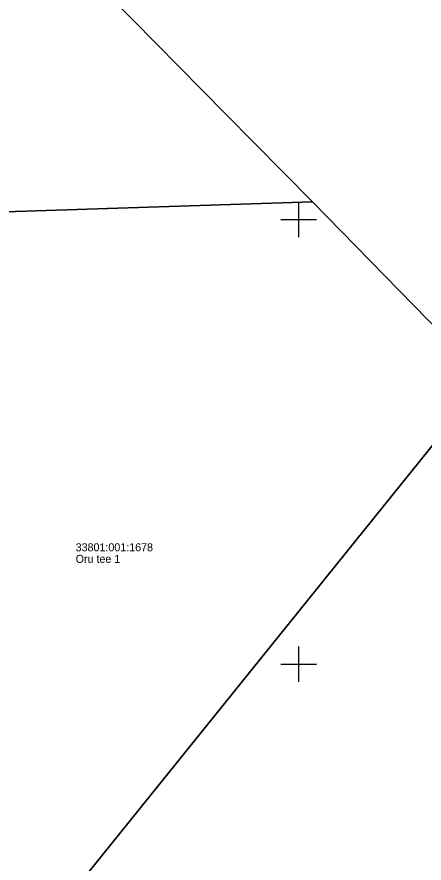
# Model space of a CAD drawing. Extents: x 551623 to 559850, y 6561220 to 6567135.
# Drawn here: x 557168.3 to 557214.1, y 6565677.6 to 6565772.8 of the extents above; entities that cross this region are included whole.
import ezdxf

# ---------------------------------------------------------------- set-up
doc = ezdxf.new("R2010")
doc.units = 0
doc.layers.add('PIIR', color=7, linetype='Continuous')
doc.layers.add('VORK', color=7, linetype='Continuous')

msp = doc.modelspace()

# ---------------------------------------------------------------- linework, layer by layer
at = {"layer": 'PIIR'}
for points in [[(557134.47, 6565820.02), (557245.94, 6565837.63), (557247.58, 6565825.61), (557251.27, 6565824.8), (557257.94, 6565823.36), (557252.6, 6565815.69), (557240.85, 6565799.75), (557230.47, 6565790.31), (557228.03, 6565782.58), (557229.86, 6565776.66), (557241.82, 6565760.47), (557246.61, 6565756.81), (557247.34, 6565755.72), (557244.15, 6565752.86), (557230.16, 6565740.29), (557221.04, 6565732.05), (557201.55, 6565751.98), (557191.77, 6565761.87)], [(557201.55, 6565751.98), (557125.5, 6565749.51), (557104.79, 6565790.25), (557104.44, 6565797.12), (557112.7, 6565823.81), (557131.37, 6565825.73), (557134.47, 6565820.02), (557191.77, 6565761.87)], [(557153.03, 6565695.14), (557125.5, 6565749.51), (557201.55, 6565751.98), (557221.04, 6565732.05), (557165.18, 6565662.77)], [(557221.04, 6565732.05), (557261.47, 6565690), (557262.54, 6565687.68), (557262.21, 6565684.68), (557253.96, 6565672.24), (557244.92, 6565658.88), (557239.68, 6565647.67), (557235.81, 6565635.09), (557232.31, 6565621.12), (557216.16, 6565551.43), (557215.43, 6565552.43), (557210.88, 6565558.36), (557206.12, 6565554.71), (557205.13, 6565556), (557165.18, 6565662.77)]]:
    msp.add_lwpolyline(points, close=True, dxfattribs=at)
at = {"layer": 'VORK'}
for p, q in [((557200, 6565752), (557200, 6565748)), ((557198, 6565750), (557202, 6565750)), ((557200, 6565702), (557200, 6565698)), ((557198, 6565700), (557202, 6565700))]:
    msp.add_line(p, q, dxfattribs=at)

# ---------------------------------------------------------------- texts
at = {"layer": 'PIIR'}
for s, p in [('33801:001:1678', (557174.923, 6565712.695)), ('Oru tee 1', (557174.923, 6565711.395))]:
    msp.add_text(s, height=0.9, dxfattribs=at).set_placement(p)

doc.saveas('drawing.dxf')
